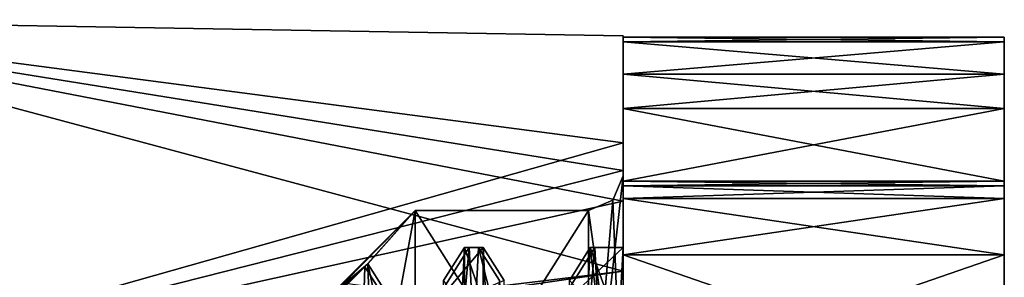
# Model space of a CAD drawing. Header units: millimetres. Extents: x -50 to 50, y -22 to 96.
# Tile 311 of 374: x 30.3 to 44.5, y 12.54 to 16.25. Entities that reach past the tile are written whole.
import ezdxf

# ---------------------------------------------------------------- set-up
doc = ezdxf.new("R2010")
doc.units = ezdxf.units.MM
doc.header["$LTSCALE"] = 65.185185
for name, color, linetype in [('1071', 7, 'CONTINUOUS'), ('1072', 7, 'CONTINUOUS'), ('1073', 7, 'CONTINUOUS'), ('1074', 7, 'CONTINUOUS'), ('1075', 7, 'CONTINUOUS'), ('1076', 7, 'CONTINUOUS'), ('1160', 7, 'CONTINUOUS'), ('1161', 7, 'CONTINUOUS'), ('1162', 7, 'CONTINUOUS'), ('1163', 7, 'CONTINUOUS'), ('1193', 7, 'CONTINUOUS'), ('1194', 7, 'CONTINUOUS'), ('1196', 7, 'CONTINUOUS'), ('1211', 7, 'CONTINUOUS'), ('1212', 7, 'CONTINUOUS'), ('1215', 7, 'CONTINUOUS'), ('1216', 7, 'CONTINUOUS'), ('1221', 7, 'CONTINUOUS'), ('1226', 7, 'CONTINUOUS'), ('1227', 7, 'CONTINUOUS'), ('15', 7, 'CONTINUOUS'), ('466', 7, 'CONTINUOUS'), ('467', 7, 'CONTINUOUS'), ('468', 7, 'CONTINUOUS'), ('470', 7, 'CONTINUOUS'), ('471', 7, 'CONTINUOUS'), ('472', 7, 'CONTINUOUS'), ('473', 7, 'CONTINUOUS'), ('805', 7, 'CONTINUOUS'), ('806', 7, 'CONTINUOUS'), ('808', 7, 'CONTINUOUS'), ('890', 7, 'CONTINUOUS'), ('891', 7, 'CONTINUOUS'), ('911', 7, 'CONTINUOUS'), ('954', 7, 'CONTINUOUS'), ('955', 7, 'CONTINUOUS'), ('956', 7, 'CONTINUOUS')]:
    doc.layers.add(name, color=color, linetype=linetype)

msp = doc.modelspace()

# ---------------------------------------------------------------- linework, layer by layer
at = {"layer": '1071', "linetype": 'CONTINUOUS'}
for points in [[(39, 15.463, -1.063), (39, 15.933, -0.25), (44.5, 15.933, -0.25), (39, 15.463, -1.063)], [(39, 15.463, -1.063), (44.5, 15.933, -0.25), (44.5, 15.463, -1.063), (39, 15.463, -1.063)]]:
    msp.add_3dface(points, dxfattribs=at)
at = {"layer": '1072', "linetype": 'CONTINUOUS'}
for points in [[(39, 15.933, -0.25), (39, 16), (44.5, 15.933, -0.25), (39, 15.933, -0.25)], [(39, 16), (39, 15.933, 0.25), (44.5, 16), (39, 16)], [(39, 16), (44.5, 16), (44.5, 15.933, -0.25), (39, 16)], [(39, 15.933, 0.25), (44.5, 15.933, 0.25), (44.5, 16), (39, 15.933, 0.25)]]:
    msp.add_3dface(points, dxfattribs=at)
at = {"layer": '1073', "linetype": 'CONTINUOUS'}
for points in [[(39, 15.933, 0.25), (39, 15.463, 1.063), (44.5, 15.463, 1.063), (39, 15.933, 0.25)], [(39, 15.933, 0.25), (44.5, 15.463, 1.063), (44.5, 15.933, 0.25), (39, 15.933, 0.25)]]:
    msp.add_3dface(points, dxfattribs=at)
at = {"layer": '1074', "linetype": 'CONTINUOUS'}
for points in [[(39, 12.86, -8.653), (39, 13.673, -8.183), (44.5, 13.673, -8.183), (39, 12.86, -8.653)], [(39, 12.86, -8.653), (44.5, 13.673, -8.183), (44.5, 12.86, -8.653), (39, 12.86, -8.653)]]:
    msp.add_3dface(points, dxfattribs=at)
at = {"layer": '1075', "linetype": 'CONTINUOUS'}
for points in [[(39, 13.856, -8), (39, 13.923, -7.75), (44.5, 13.856, -8), (39, 13.856, -8)], [(39, 13.923, -7.75), (44.5, 13.923, -7.75), (44.5, 13.856, -8), (39, 13.923, -7.75)], [(39, 13.673, -8.183), (39, 13.856, -8), (44.5, 13.673, -8.183), (39, 13.673, -8.183)], [(39, 13.856, -8), (44.5, 13.856, -8), (44.5, 13.673, -8.183), (39, 13.856, -8)]]:
    msp.add_3dface(points, dxfattribs=at)
at = {"layer": '1076', "linetype": 'CONTINUOUS'}
for points in [[(39, 13.923, -7.75), (39, 13.923, -6.811), (44.5, 13.923, -6.811), (39, 13.923, -7.75)], [(39, 13.923, -7.75), (44.5, 13.923, -6.811), (44.5, 13.923, -7.75), (39, 13.923, -7.75)]]:
    msp.add_3dface(points, dxfattribs=at)
at = {"layer": '1160', "linetype": 'CONTINUOUS'}
for points in [[(39, 12.86, 8.653), (39, 10.96, 10.96), (44.5, 12.86, 8.653), (39, 12.86, 8.653)], [(39, 10.96, 10.96), (44.5, 10.96, 10.96), (44.5, 12.86, 8.653), (39, 10.96, 10.96)]]:
    msp.add_3dface(points, dxfattribs=at)
at = {"layer": '1161', "linetype": 'CONTINUOUS'}
for points in [[(39, 15.463, 1.063), (39, 14.972, 4.012), (44.5, 15.463, 1.063), (39, 15.463, 1.063)], [(39, 14.972, 4.012), (44.5, 14.972, 4.012), (44.5, 15.463, 1.063), (39, 14.972, 4.012)], [(39, 14.972, 4.012), (39, 13.923, 6.811), (44.5, 14.972, 4.012), (39, 14.972, 4.012)], [(39, 13.923, 6.811), (44.5, 13.923, 6.811), (44.5, 14.972, 4.012), (39, 13.923, 6.811)]]:
    msp.add_3dface(points, dxfattribs=at)
at = {"layer": '1162', "linetype": 'CONTINUOUS'}
for points in [[(39, 14.972, -4.012), (39, 15.463, -1.063), (44.5, 14.972, -4.012), (39, 14.972, -4.012)], [(39, 15.463, -1.063), (44.5, 15.463, -1.063), (44.5, 14.972, -4.012), (39, 15.463, -1.063)], [(39, 13.923, -6.811), (39, 14.972, -4.012), (44.5, 13.923, -6.811), (39, 13.923, -6.811)], [(39, 14.972, -4.012), (44.5, 14.972, -4.012), (44.5, 13.923, -6.811), (39, 14.972, -4.012)]]:
    msp.add_3dface(points, dxfattribs=at)
at = {"layer": '1163', "linetype": 'CONTINUOUS'}
for points in [[(39, 10.96, -10.96), (39, 12.86, -8.653), (44.5, 10.96, -10.96), (39, 10.96, -10.96)], [(39, 12.86, -8.653), (44.5, 12.86, -8.653), (44.5, 10.96, -10.96), (39, 12.86, -8.653)]]:
    msp.add_3dface(points, dxfattribs=at)
at = {"layer": '1193', "linetype": 'CONTINUOUS'}
msp.add_3dface([(36.917, 12.964, -1.5), (37.217, 12.488, -1.5), (36.724, 9.228, -9.228), (36.917, 12.964, -1.5)], dxfattribs=at)
at = {"layer": '1194', "linetype": 'CONTINUOUS'}
msp.add_3dface([(37.286, 12.488, 1.5), (36.984, 12.964, 1.5), (37.177, 9.228, 9.228), (37.286, 12.488, 1.5)], dxfattribs=at)
at = {"layer": '1196', "linetype": 'CONTINUOUS'}
msp.add_3dface([(35.159, 8.965, -8.938), (35.277, 12.688, -1.5), (35.696, 12.022, -1.5), (35.159, 8.965, -8.938)], dxfattribs=at)
at = {"layer": '1211', "linetype": 'CONTINUOUS'}
msp.add_3dface([(36.412, 12.488, -1.5), (36.714, 12.964, -1.5), (36.521, 9.228, -9.228), (36.412, 12.488, -1.5)], dxfattribs=at)
at = {"layer": '1212', "linetype": 'CONTINUOUS'}
for points in [[(36.781, 12.964, 1.5), (36.188, 12.022, 1.5), (36.379, 8.567, 8.567), (36.781, 12.964, 1.5)], [(36.781, 12.964, 1.5), (36.379, 8.567, 8.567), (36.974, 9.228, 9.228), (36.781, 12.964, 1.5)]]:
    msp.add_3dface(points, dxfattribs=at)
at = {"layer": '1215', "linetype": 'CONTINUOUS'}
msp.add_3dface([(38.528, 12.964, -1.5), (38.335, 9.228, -9.228), (38.226, 12.488, -1.5), (38.528, 12.964, -1.5)], dxfattribs=at)
at = {"layer": '1216', "linetype": 'CONTINUOUS'}
for points in [[(38.595, 12.964, 1.5), (38.002, 12.022, 1.5), (38.193, 8.567, 8.567), (38.595, 12.964, 1.5)], [(38.595, 12.964, 1.5), (38.193, 8.567, 8.567), (38.788, 9.228, 9.228), (38.595, 12.964, 1.5)]]:
    msp.add_3dface(points, dxfattribs=at)
at = {"layer": '1221', "linetype": 'CONTINUOUS'}
for points in [[(36.714, 12.964, -1.5), (36.724, 9.228, -9.228), (36.521, 9.228, -9.228), (36.714, 12.964, -1.5)], [(36.714, 12.964, -1.5), (36.917, 12.964, -1.5), (36.724, 9.228, -9.228), (36.714, 12.964, -1.5)]]:
    msp.add_3dface(points, dxfattribs=at)
at = {"layer": '1226', "linetype": 'CONTINUOUS'}
for points in [[(39, 12.964, 1.5), (38.595, 12.964, 1.5), (38.788, 9.228, 9.228), (39, 12.964, 1.5)], [(39, 9.228, 9.228), (39, 12.964, 1.5), (38.788, 9.228, 9.228), (39, 9.228, 9.228)]]:
    msp.add_3dface(points, dxfattribs=at)
at = {"layer": '1227', "linetype": 'CONTINUOUS'}
for points in [[(36.984, 12.964, 1.5), (36.781, 12.964, 1.5), (36.974, 9.228, 9.228), (36.984, 12.964, 1.5)], [(37.177, 9.228, 9.228), (36.984, 12.964, 1.5), (36.974, 9.228, 9.228), (37.177, 9.228, 9.228)]]:
    msp.add_3dface(points, dxfattribs=at)
at = {"layer": '15', "color": 7, "linetype": 'CONTINUOUS', "true_color": 0xf2c12d}
for points in [[(39, 13.633, -8.409), (39, 12.622, -9.861), (25.474, 16.25, 0.341), (39, 13.633, -8.409)], [(25.474, 16.25, 0.341), (39, 12.622, -9.861), (25.474, 10.991, -11.974), (25.474, 16.25, 0.341)], [(39, 14.077, -7.642), (39, 13.633, -8.409), (25.474, 16.25, 0.341), (39, 14.077, -7.642)], [(39, 14.477, -6.853), (39, 14.077, -7.642), (25.474, 16.25, 0.341), (39, 14.477, -6.853)], [(39, 16.017), (39, 14.477, -6.853), (25.474, 16.25, 0.341), (39, 16.017)], [(39, 14.477, 6.853), (39, 16.017), (25.474, 16.25, 0.341), (39, 14.477, 6.853)], [(25.474, 10.651, 12.277), (39, 14.477, 6.853), (25.474, 16.25, 0.341), (25.474, 10.651, 12.277)], [(39, 14.077, 7.642), (39, 14.477, 6.853), (25.474, 10.651, 12.277), (39, 14.077, 7.642)], [(39, 13.633, 8.409), (39, 14.077, 7.642), (25.474, 10.651, 12.277), (39, 13.633, 8.409)], [(39, 12.622, 9.861), (39, 13.633, 8.409), (25.474, 10.651, 12.277), (39, 12.622, 9.861)], [(39, 12.622, -9.861), (39, 10.153, -12.389), (25.474, 10.991, -11.974), (39, 12.622, -9.861)], [(39, 10.153, 12.389), (39, 12.622, 9.861), (25.474, 10.651, 12.277), (39, 10.153, 12.389)]]:
    msp.add_3dface(points, dxfattribs=at)
at = {"layer": '466', "color": 3, "linetype": 'CONTINUOUS'}
for points in [[(34.75, 12.25), (36, 13.5), (35.318, 12.73, 1.5), (34.75, 12.25)], [(36, 13.5), (36, 9.546, 9.546), (35.318, 12.73, 1.5), (36, 13.5)], [(34.75, 12.227, 0.751), (34.75, 12.25), (35.318, 12.73, 1.5), (34.75, 12.227, 0.751)], [(35.032, 12.442, 1.5), (34.75, 12.227, 0.751), (35.318, 12.73, 1.5), (35.032, 12.442, 1.5)], [(35.318, 12.73, 1.5), (36, 9.546, 9.546), (35.434, 9.238, 9.053), (35.318, 12.73, 1.5)]]:
    msp.add_3dface(points, dxfattribs=at)
at = {"layer": '467', "color": 3, "linetype": 'CONTINUOUS'}
for points in [[(36, 9.546, 9.546), (36, 13.5), (38.5, 9.546, 9.546), (36, 9.546, 9.546)], [(38.5, 9.546, 9.546), (36, 13.5), (38.5, 13.5), (38.5, 9.546, 9.546)]]:
    msp.add_3dface(points, dxfattribs=at)
at = {"layer": '468', "color": 3, "linetype": 'CONTINUOUS'}
for points in [[(39, 14.477, -6.853), (39, 16.017), (39, 14.972, -4.012), (39, 14.477, -6.853)], [(39, 16.017), (39, 14.477, 6.853), (39, 16), (39, 16.017)], [(39, 14.972, -4.012), (39, 16.017), (39, 15.933, -0.25), (39, 14.972, -4.012)], [(39, 15.933, -0.25), (39, 16.017), (39, 16), (39, 15.933, -0.25)], [(39, 16), (39, 14.477, 6.853), (39, 15.933, 0.25), (39, 16)], [(39, 15.933, 0.25), (39, 14.477, 6.853), (39, 14.972, 4.012), (39, 15.933, 0.25)], [(39, 15.463, -1.063), (39, 14.972, -4.012), (39, 15.933, -0.25), (39, 15.463, -1.063)], [(39, 15.463, 1.063), (39, 15.933, 0.25), (39, 14.972, 4.012), (39, 15.463, 1.063)], [(39, 13.923, -6.811), (39, 14.477, -6.853), (39, 14.972, -4.012), (39, 13.923, -6.811)], [(39, 14.972, 4.012), (39, 14.477, 6.853), (39, 13.923, 6.811), (39, 14.972, 4.012)], [(39, 14.077, -7.642), (39, 14.477, -6.853), (39, 13.923, -7.75), (39, 14.077, -7.642)], [(39, 13.923, -7.75), (39, 14.477, -6.853), (39, 13.923, -6.811), (39, 13.923, -7.75)], [(39, 14.477, 6.853), (39, 14.077, 7.642), (39, 13.923, 6.811), (39, 14.477, 6.853)], [(39, 13.633, -8.409), (39, 14.077, -7.642), (39, 13.856, -8), (39, 13.633, -8.409)], [(39, 13.856, -8), (39, 14.077, -7.642), (39, 13.923, -7.75), (39, 13.856, -8)], [(39, 14.077, 7.642), (39, 13.633, 8.409), (39, 13.856, 8), (39, 14.077, 7.642)], [(39, 13.923, 6.811), (39, 14.077, 7.642), (39, 13.923, 7.75), (39, 13.923, 6.811)], [(39, 13.923, 7.75), (39, 14.077, 7.642), (39, 13.856, 8), (39, 13.923, 7.75)], [(39, 13.673, -8.183), (39, 13.633, -8.409), (39, 13.856, -8), (39, 13.673, -8.183)], [(39, 13.856, 8), (39, 13.633, 8.409), (39, 13.673, 8.183), (39, 13.856, 8)], [(39, 12.86, -8.653), (39, 13.633, -8.409), (39, 13.673, -8.183), (39, 12.86, -8.653)], [(39, 13.673, 8.183), (39, 13.633, 8.409), (39, 12.86, 8.653), (39, 13.673, 8.183)], [(39, 12.622, -9.861), (39, 13.633, -8.409), (39, 12.86, -8.653), (39, 12.622, -9.861)], [(39, 13.633, 8.409), (39, 12.622, 9.861), (39, 12.86, 8.653), (39, 13.633, 8.409)], [(39, 10.96, -10.96), (39, 12.622, -9.861), (39, 12.86, -8.653), (39, 10.96, -10.96)], [(39, 12.86, 8.653), (39, 12.622, 9.861), (39, 10.96, 10.96), (39, 12.86, 8.653)], [(39, 10.153, -12.389), (39, 12.622, -9.861), (39, 10.96, -10.96), (39, 10.153, -12.389)], [(39, 12.622, 9.861), (39, 10.153, 12.389), (39, 10.96, 10.96), (39, 12.622, 9.861)]]:
    msp.add_3dface(points, dxfattribs=at)
at = {"layer": '470', "color": 3, "linetype": 'CONTINUOUS'}
for points in [[(36, 13.5), (34.75, 12.25), (34.75, 12.227, -0.751), (36, 13.5)], [(36, 13.5), (34.75, 12.227, -0.751), (35.277, 12.688, -1.5), (36, 13.5)], [(36, 13.5), (35.277, 12.688, -1.5), (35.159, 8.965, -8.938), (36, 13.5)], [(36, 9.546, -9.546), (36, 13.5), (35.159, 8.965, -8.938), (36, 9.546, -9.546)], [(35.277, 12.688, -1.5), (34.75, 12.227, -0.751), (35.012, 12.422, -1.5), (35.277, 12.688, -1.5)]]:
    msp.add_3dface(points, dxfattribs=at)
at = {"layer": '471', "color": 3, "linetype": 'CONTINUOUS'}
for points in [[(38.5, 13.5), (36, 13.5), (36, 9.546, -9.546), (38.5, 13.5)], [(38.5, 13.5), (36, 9.546, -9.546), (38.5, 9.546, -9.546), (38.5, 13.5)]]:
    msp.add_3dface(points, dxfattribs=at)
at = {"layer": '472', "color": 3, "linetype": 'CONTINUOUS'}
for points in [[(39, 14), (39, 9.899, 9.9), (38.854, 13.646), (39, 14)], [(39, 9.899, 9.9), (38.5, 13.5), (38.854, 13.646), (39, 9.899, 9.9)], [(38.5, 9.546, 9.546), (38.5, 13.5), (39, 9.899, 9.9), (38.5, 9.546, 9.546)]]:
    msp.add_3dface(points, dxfattribs=at)
at = {"layer": '473', "color": 3, "linetype": 'CONTINUOUS'}
for points in [[(38.5, 9.546, -9.546), (39, 14), (38.854, 13.646), (38.5, 9.546, -9.546)], [(39, 14), (38.5, 9.546, -9.546), (39, 9.899, -9.9), (39, 14)], [(38.5, 13.5), (38.5, 9.546, -9.546), (38.854, 13.646), (38.5, 13.5)]]:
    msp.add_3dface(points, dxfattribs=at)
at = {"layer": '805', "linetype": 'CONTINUOUS'}
for points in [[(38.528, 12.964, -1.5), (39, 9.228, -9.228), (38.335, 9.228, -9.228), (38.528, 12.964, -1.5)], [(39, 12.964, -1.5), (39, 9.228, -9.228), (38.528, 12.964, -1.5), (39, 12.964, -1.5)]]:
    msp.add_3dface(points, dxfattribs=at)
at = {"layer": '806', "linetype": 'CONTINUOUS'}
for points in [[(39, 9.899, 9.9), (39, 14), (39, 9.228, 9.228), (39, 9.899, 9.9)], [(39, 14), (39, 9.899, -9.9), (39, 12.964, -1.5), (39, 14)], [(39, 14), (39, 12.964, -1.5), (39, 11.75), (39, 14)], [(39, 9.228, 9.228), (39, 14), (39, 12.964, 1.5), (39, 9.228, 9.228)], [(39, 12.964, 1.5), (39, 14), (39, 11.654, 1.5), (39, 12.964, 1.5)], [(39, 11.654, 1.5), (39, 14), (39, 11.75), (39, 11.654, 1.5)], [(39, 9.899, -9.9), (39, 9.228, -9.228), (39, 12.964, -1.5), (39, 9.899, -9.9)], [(39, 11.75), (39, 12.964, -1.5), (39, 11.654, -1.5), (39, 11.75)]]:
    msp.add_3dface(points, dxfattribs=at)
at = {"layer": '808', "linetype": 'CONTINUOUS'}
for points in [[(44.5, 16), (44.5, 15.933, 0.25), (44.5, 15.933, -0.25), (44.5, 16)], [(44.5, 15.933, 0.25), (44.5, 15.463, 1.063), (44.5, 15.933, -0.25), (44.5, 15.933, 0.25)], [(44.5, 15.933, -0.25), (44.5, 15.463, 1.063), (44.5, 15.463, -1.063), (44.5, 15.933, -0.25)], [(44.5, 15.463, 1.063), (44.5, 14.972, 4.012), (44.5, 15.463, -1.063), (44.5, 15.463, 1.063)], [(44.5, 15.463, -1.063), (44.5, 14.972, 4.012), (44.5, 14.972, -4.012), (44.5, 15.463, -1.063)], [(44.5, 14.972, 4.012), (44.5, 13.923, 6.811), (44.5, 14.972, -4.012), (44.5, 14.972, 4.012)], [(44.5, 14.972, -4.012), (44.5, 13.923, 6.811), (44.5, 13.923, -6.811), (44.5, 14.972, -4.012)], [(44.5, 13.923, 7.75), (44.5, 13.856, 8), (44.5, 13.923, 6.811), (44.5, 13.923, 7.75)], [(44.5, 13.923, 6.811), (44.5, 13.856, 8), (44.5, 13.923, -6.811), (44.5, 13.923, 6.811)], [(44.5, 13.923, -6.811), (44.5, 13.856, 8), (44.5, 13.923, -7.75), (44.5, 13.923, -6.811)], [(44.5, 13.923, -7.75), (44.5, 13.856, 8), (44.5, 13.856, -8), (44.5, 13.923, -7.75)], [(44.5, 13.856, 8), (44.5, 13.673, 8.183), (44.5, 13.856, -8), (44.5, 13.856, 8)], [(44.5, 13.856, -8), (44.5, 13.673, 8.183), (44.5, 13.673, -8.183), (44.5, 13.856, -8)], [(44.5, 13.673, 8.183), (44.5, 12.86, 8.653), (44.5, 13.673, -8.183), (44.5, 13.673, 8.183)], [(44.5, 13.673, -8.183), (44.5, 12.86, 8.653), (44.5, 12.86, -8.653), (44.5, 13.673, -8.183)], [(44.5, 12.86, 8.653), (44.5, 10.96, 10.96), (44.5, 12.86, -8.653), (44.5, 12.86, 8.653)], [(44.5, 12.86, -8.653), (44.5, 10.96, 10.96), (44.5, 10.96, -10.96), (44.5, 12.86, -8.653)]]:
    msp.add_3dface(points, dxfattribs=at)
at = {"layer": '890', "linetype": 'CONTINUOUS'}
for points in [[(36.412, 12.488, -1.5), (37.5, 10.645, -1.5), (36.714, 12.964, -1.5), (36.412, 12.488, -1.5)], [(36.714, 12.964, -1.5), (37.5, 10.645, -1.5), (36.917, 12.964, -1.5), (36.714, 12.964, -1.5)], [(36.917, 12.964, -1.5), (37.5, 10.645, -1.5), (37.217, 12.488, -1.5), (36.917, 12.964, -1.5)], [(39, 11.654, -1.5), (38.528, 12.964, -1.5), (38.226, 12.488, -1.5), (39, 11.654, -1.5)], [(39, 12.964, -1.5), (38.528, 12.964, -1.5), (39, 11.654, -1.5), (39, 12.964, -1.5)], [(35.277, 12.688, -1.5), (35.012, 12.422, -1.5), (35.696, 12.022, -1.5), (35.277, 12.688, -1.5)]]:
    msp.add_3dface(points, dxfattribs=at)
at = {"layer": '891', "linetype": 'CONTINUOUS'}
for points in [[(36.984, 12.964, 1.5), (37.286, 12.488, 1.5), (36.188, 12.022, 1.5), (36.984, 12.964, 1.5)], [(36.781, 12.964, 1.5), (36.984, 12.964, 1.5), (36.188, 12.022, 1.5), (36.781, 12.964, 1.5)], [(39, 12.964, 1.5), (39, 11.654, 1.5), (38.002, 12.022, 1.5), (39, 12.964, 1.5)], [(38.595, 12.964, 1.5), (39, 12.964, 1.5), (38.002, 12.022, 1.5), (38.595, 12.964, 1.5)], [(35.318, 12.73, 1.5), (35.545, 12.373, 1.5), (35.032, 12.442, 1.5), (35.318, 12.73, 1.5)]]:
    msp.add_3dface(points, dxfattribs=at)
at = {"layer": '911', "linetype": 'CONTINUOUS'}
msp.add_3dface([(35.318, 12.73, 1.5), (35.434, 9.238, 9.053), (35.545, 12.373, 1.5), (35.318, 12.73, 1.5)], dxfattribs=at)
at = {"layer": '954', "linetype": 'CONTINUOUS'}
for points in [[(39, 13.923, 6.811), (39, 13.923, 7.75), (44.5, 13.923, 7.75), (39, 13.923, 6.811)], [(39, 13.923, 6.811), (44.5, 13.923, 7.75), (44.5, 13.923, 6.811), (39, 13.923, 6.811)]]:
    msp.add_3dface(points, dxfattribs=at)
at = {"layer": '955', "linetype": 'CONTINUOUS'}
for points in [[(39, 13.923, 7.75), (39, 13.856, 8), (44.5, 13.923, 7.75), (39, 13.923, 7.75)], [(39, 13.856, 8), (44.5, 13.856, 8), (44.5, 13.923, 7.75), (39, 13.856, 8)], [(39, 13.856, 8), (39, 13.673, 8.183), (44.5, 13.856, 8), (39, 13.856, 8)], [(39, 13.673, 8.183), (44.5, 13.673, 8.183), (44.5, 13.856, 8), (39, 13.673, 8.183)]]:
    msp.add_3dface(points, dxfattribs=at)
at = {"layer": '956', "linetype": 'CONTINUOUS'}
for points in [[(39, 13.673, 8.183), (39, 12.86, 8.653), (44.5, 12.86, 8.653), (39, 13.673, 8.183)], [(39, 13.673, 8.183), (44.5, 12.86, 8.653), (44.5, 13.673, 8.183), (39, 13.673, 8.183)]]:
    msp.add_3dface(points, dxfattribs=at)

doc.saveas('drawing.dxf')
